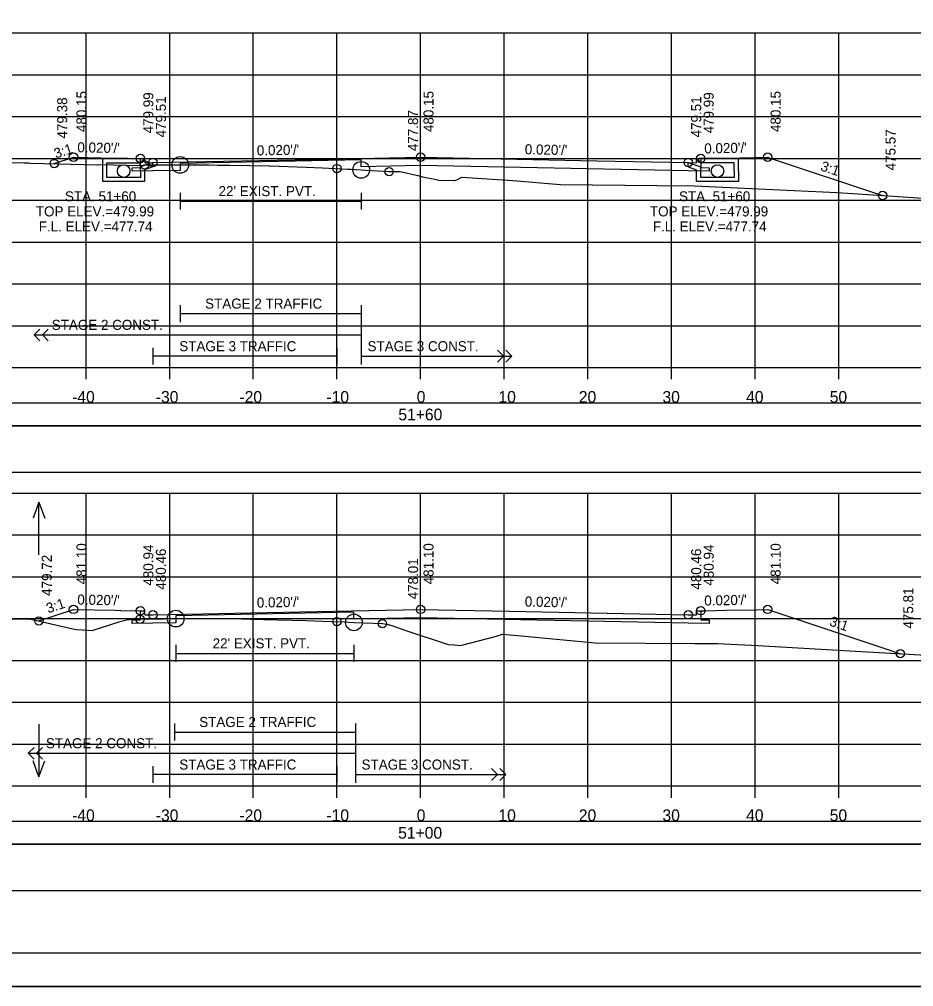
# Model space of a CAD drawing. Extents: x 1371057 to 1372761, y 380005 to 390517.
# Drawn here: x 1371512.9 to 1371619.8, y 383205.1 to 383320.8 of the extents above; entities that cross this region are included whole.
import ezdxf

# ---------------------------------------------------------------- set-up
doc = ezdxf.new("R2010")
doc.units = 0
for name, color, linetype in [('R_Alt Surface', 7, 'Continuous'), ('R_Axis', 7, 'Continuous'), ('R_Axis Annot', 7, 'Continuous'), ('R_Border', 7, 'Continuous'), ('R_Detour', 7, 'Continuous'), ('R_Dimension', 7, 'Continuous'), ('R_Exist Surface', 7, 'Continuous'), ('R_Fin Surface', 7, 'Continuous'), ('R_Grid', 7, 'Continuous'), ('R_No Plot', 7, 'Continuous'), ('R_Striping', 7, 'Continuous'), ('R_Water', 7, 'Continuous'), ('R_Water Annot', 7, 'Continuous'), ('R_Xsect Elev', 7, 'Continuous'), ('R_Xsect Slope', 7, 'Continuous')]:
    doc.layers.add(name, color=color, linetype=linetype)

msp = doc.modelspace()

# ---------------------------------------------------------------- linework, layer by layer
at = {"layer": 'R_Alt Surface'}
for points in [[(1371594.37, 383304.12), (1371594.37, 383303.04), (1371595.37, 383303.02), (1371595.37, 383302.59), (1371592.87, 383302.64), (1371560.87, 383303.28), (1371553.77, 383303.13), (1371553.77, 383303.96), (1371532.13, 383303.53), (1371532.13, 383302.7), (1371528.87, 383302.64), (1371526.37, 383302.59), (1371526.37, 383303.02), (1371527.37, 383303.04), (1371527.37, 383304.12)], [(1371594.37, 383304.12), (1371594.37, 383303.04), (1371595.37, 383303.02), (1371595.37, 383302.59), (1371592.87, 383302.64), (1371560.87, 383303.28), (1371553.77, 383303.13), (1371553.77, 383303.96), (1371532.13, 383303.53), (1371532.13, 383302.7), (1371528.87, 383302.64), (1371526.37, 383302.59), (1371526.37, 383303.02), (1371527.37, 383303.04), (1371527.37, 383304.12)], [(1371532.13, 383300.02), (1371532.13, 383298.02)], [(1371553.77, 383300.02), (1371553.77, 383298.02)], [(1371532.13, 383299.02), (1371553.77, 383299.02)], [(1371594.37, 383250.07), (1371594.37, 383248.99), (1371595.37, 383248.97), (1371595.37, 383248.54), (1371592.87, 383248.59), (1371560.87, 383249.23), (1371552.9, 383249.07), (1371552.9, 383249.9), (1371531.6, 383249.47), (1371531.6, 383248.64), (1371528.87, 383248.59), (1371526.37, 383248.54), (1371526.37, 383248.97), (1371527.37, 383248.99), (1371527.37, 383250.07)], [(1371594.37, 383250.07), (1371594.37, 383248.99), (1371595.37, 383248.97), (1371595.37, 383248.54), (1371592.87, 383248.59), (1371560.87, 383249.23), (1371552.9, 383249.07), (1371552.9, 383249.9), (1371531.6, 383249.47), (1371531.6, 383248.64), (1371528.87, 383248.59), (1371526.37, 383248.54), (1371526.37, 383248.97), (1371527.37, 383248.99), (1371527.37, 383250.07)], [(1371531.6, 383245.98), (1371531.6, 383243.98)], [(1371531.6, 383244.98), (1371552.9, 383244.98)], [(1371552.9, 383245.98), (1371552.9, 383243.98)]]:
    msp.add_lwpolyline(points, dxfattribs=at)
at = {"layer": 'R_Axis'}
for p, q in [((1371410.87, 383279.13), (1371710.87, 383279.13)), ((1371520.87, 383277.73), (1371520.87, 383279.13)), ((1371530.87, 383277.73), (1371530.87, 383279.13)), ((1371540.87, 383277.73), (1371540.87, 383279.13)), ((1371550.87, 383277.73), (1371550.87, 383279.13)), ((1371560.87, 383277.73), (1371560.87, 383279.13)), ((1371570.87, 383277.73), (1371570.87, 383279.13)), ((1371580.87, 383277.73), (1371580.87, 383279.13)), ((1371590.87, 383277.73), (1371590.87, 383279.13)), ((1371600.87, 383277.73), (1371600.87, 383279.13)), ((1371610.87, 383277.73), (1371610.87, 383279.13)), ((1371410.87, 383229.13), (1371710.87, 383229.13)), ((1371520.87, 383227.73), (1371520.87, 383229.13)), ((1371530.87, 383227.73), (1371530.87, 383229.13)), ((1371540.87, 383227.73), (1371540.87, 383229.13)), ((1371550.87, 383227.73), (1371550.87, 383229.13)), ((1371560.87, 383227.73), (1371560.87, 383229.13)), ((1371570.87, 383227.73), (1371570.87, 383229.13)), ((1371580.87, 383227.73), (1371580.87, 383229.13)), ((1371590.87, 383227.73), (1371590.87, 383229.13)), ((1371600.87, 383227.73), (1371600.87, 383229.13)), ((1371610.87, 383227.73), (1371610.87, 383229.13))]:
    msp.add_line(p, q, dxfattribs=at)
at = {"layer": 'R_Border'}
msp.add_line((1371719.05, 383209.13), (1371402.87, 383209.13), dxfattribs=at)
at = {"layer": 'R_Detour'}
for points in [[(1371407.72, 383272.18), (1371714.03, 383272.18), (1371714.03, 383274.88), (1371407.72, 383274.88)], [(1371407.72, 383222.18), (1371714.03, 383222.18), (1371714.03, 383224.88), (1371407.72, 383224.88)]]:
    msp.add_lwpolyline(points, close=True, dxfattribs=at)
at = {"layer": 'R_Dimension'}
for points in [[(1371407.72, 383266.65), (1371714.03, 383266.65), (1371714.03, 383272.18), (1371407.72, 383272.18)], [(1371407.72, 383216.65), (1371714.03, 383216.65), (1371714.03, 383222.18), (1371407.72, 383222.18)]]:
    msp.add_lwpolyline(points, close=True, dxfattribs=at)
at = {"layer": 'R_Exist Surface'}
for points in [[(1371505.2, 383303.67), (1371513.47, 383303.61), (1371514.01, 383303.61), (1371514.21, 383303.58), (1371522.24, 383303.37), (1371522.33, 383303.38), (1371522.56, 383303.4), (1371527.33, 383303.27), (1371527.86, 383303.35), (1371529.69, 383303.36), (1371532.13, 383303.35), (1371532.15, 383303.35), (1371535.55, 383303.35), (1371536.64, 383303.34), (1371538.05, 383303.32), (1371542.75, 383303.23), (1371542.84, 383303.23), (1371547.2, 383303.07), (1371549.14, 383302.99), (1371552.12, 383302.86), (1371552.56, 383302.83), (1371553.77, 383302.76), (1371554.32, 383302.73), (1371557.11, 383302.55), (1371558.16, 383302.57), (1371558.41, 383302.56), (1371560.53, 383302.08), (1371561.25, 383301.9), (1371562.57, 383301.65), (1371563.04, 383301.53), (1371564.88, 383301.51), (1371564.98, 383301.51), (1371565.19, 383301.58), (1371565.82, 383301.88), (1371571.9, 383301.48), (1371577.58, 383301), (1371589.12, 383300.89), (1371593.63, 383300.86), (1371605.54, 383300.29), (1371610.69, 383300.05), (1371616.22, 383299.69), (1371629.19, 383298.82)], [(1371505.59, 383249.18), (1371514.27, 383249.06), (1371516.7, 383248.52), (1371519.63, 383247.82), (1371520.45, 383247.8), (1371521.62, 383247.72), (1371524.96, 383248.79), (1371525.9, 383249.03), (1371526.05, 383249.03), (1371527.31, 383249.06), (1371530.26, 383249.11), (1371531.6, 383249.13), (1371531.67, 383249.13), (1371532.56, 383249.13), (1371539.44, 383249.09), (1371540.54, 383249.08), (1371541.78, 383249.05), (1371542.09, 383249.04), (1371547.24, 383248.89), (1371549.14, 383248.84), (1371551.78, 383248.74), (1371552.28, 383248.72), (1371552.9, 383248.68), (1371554.07, 383248.64), (1371556.31, 383248.53), (1371556.99, 383248.42), (1371557.42, 383248.31), (1371558.98, 383247.77), (1371564.15, 383246.04), (1371564.91, 383245.99), (1371565.66, 383245.91), (1371569.96, 383247.05), (1371570.66, 383247.26), (1371572.91, 383247.09), (1371581.76, 383246.24), (1371593.67, 383246.16), (1371596.37, 383246.14), (1371601.18, 383245.91), (1371611.49, 383245.34), (1371622, 383244.72)]]:
    msp.add_lwpolyline(points, dxfattribs=at)
at = {"layer": 'R_Fin Surface'}
for points in [[(1371517.07, 383303.51), (1371519.37, 383304.27), (1371519.37, 383304.28), (1371519.38, 383304.27), (1371524.37, 383304.18), (1371525.85, 383304.15), (1371527.37, 383304.12), (1371527.87, 383304.12), (1371527.88, 383303.73), (1371527.88, 383303.62), (1371528.13, 383303.62), (1371528.87, 383303.64), (1371528.88, 383303.64), (1371547.95, 383304.02), (1371560.87, 383304.28), (1371560.95, 383304.27), (1371581.96, 383303.85), (1371592.87, 383303.64), (1371593.87, 383303.62), (1371593.87, 383304.12), (1371594.37, 383304.12), (1371595.7, 383304.14), (1371597.37, 383304.18), (1371597.37, 383304.18), (1371597.38, 383304.18), (1371602.37, 383304.28), (1371602.41, 383304.26), (1371616.11, 383299.7)], [(1371515.23, 383248.85), (1371519.37, 383250.23), (1371524.37, 383250.13), (1371525.02, 383250.12), (1371527.37, 383250.07), (1371527.69, 383250.07), (1371527.87, 383250.07), (1371527.87, 383249.77), (1371527.88, 383249.57), (1371528.87, 383249.59), (1371528.88, 383249.59), (1371546.45, 383249.94), (1371560.87, 383250.23), (1371560.87, 383250.23), (1371571.55, 383250.02), (1371592.86, 383249.59), (1371592.87, 383249.59), (1371593.86, 383249.57), (1371593.87, 383249.57), (1371593.87, 383250.07), (1371594.18, 383250.07), (1371594.37, 383250.07), (1371594.99, 383250.08), (1371597.37, 383250.13), (1371601.03, 383250.2), (1371602.37, 383250.23), (1371617.1, 383245.32), (1371618.23, 383244.94)]]:
    msp.add_lwpolyline(points, dxfattribs=at)
at = {"layer": 'R_Grid'}
for p, q in [((1371410.87, 383319.13), (1371710.87, 383319.13)), ((1371520.87, 383279.13), (1371520.87, 383319.13)), ((1371530.87, 383279.13), (1371530.87, 383319.13)), ((1371540.87, 383279.13), (1371540.87, 383319.13)), ((1371550.87, 383279.13), (1371550.87, 383319.13)), ((1371560.87, 383279.13), (1371560.87, 383319.13)), ((1371570.87, 383279.13), (1371570.87, 383319.13)), ((1371580.87, 383279.13), (1371580.87, 383319.13)), ((1371590.87, 383279.13), (1371590.87, 383319.13)), ((1371600.87, 383279.13), (1371600.87, 383319.13)), ((1371610.87, 383279.13), (1371610.87, 383319.13)), ((1371410.87, 383314.13), (1371710.87, 383314.13)), ((1371410.87, 383309.13), (1371710.87, 383309.13)), ((1371410.87, 383304.13), (1371710.87, 383304.13)), ((1371410.87, 383299.13), (1371710.87, 383299.13)), ((1371410.87, 383294.13), (1371710.87, 383294.13)), ((1371410.87, 383289.13), (1371710.87, 383289.13)), ((1371410.87, 383284.13), (1371710.87, 383284.13)), ((1371410.87, 383279.13), (1371710.87, 383279.13)), ((1371410.87, 383264.13), (1371710.87, 383264.13)), ((1371520.87, 383229.13), (1371520.87, 383264.13)), ((1371530.87, 383229.13), (1371530.87, 383264.13)), ((1371540.87, 383229.13), (1371540.87, 383264.13)), ((1371550.87, 383229.13), (1371550.87, 383264.13)), ((1371560.87, 383229.13), (1371560.87, 383264.13)), ((1371570.87, 383229.13), (1371570.87, 383264.13)), ((1371580.87, 383229.13), (1371580.87, 383264.13)), ((1371590.87, 383229.13), (1371590.87, 383264.13)), ((1371600.87, 383229.13), (1371600.87, 383264.13)), ((1371610.87, 383229.13), (1371610.87, 383264.13)), ((1371410.87, 383259.13), (1371710.87, 383259.13)), ((1371410.87, 383254.13), (1371710.87, 383254.13)), ((1371410.87, 383249.13), (1371710.87, 383249.13)), ((1371410.87, 383244.13), (1371710.87, 383244.13)), ((1371410.87, 383239.13), (1371710.87, 383239.13)), ((1371410.87, 383234.13), (1371710.87, 383234.13)), ((1371410.87, 383229.13), (1371710.87, 383229.13))]:
    msp.add_line(p, q, dxfattribs=at)
at = {"layer": 'R_No Plot'}
msp.add_line((1371390.47, 383205.15), (1371723.8, 383205.15), dxfattribs=at)
for points in [[(1371390.46, 383418.48), (1371723.8, 383418.48), (1371723.8, 383205.15), (1371390.46, 383205.15)], [(1371636.79, 383414.59), (1371656.41, 383414.59), (1371656.41, 383404.71), (1371672.52, 383404.71), (1371695.72, 383404.71), (1371695.84, 383376.55), (1371719.05, 383376.55), (1371719.05, 383209.13), (1371402.87, 383209.13), (1371402.87, 383414.59)]]:
    msp.add_lwpolyline(points, close=True, dxfattribs=at)
for centre, radius in [((1371517.07, 383303.51), 0.5), ((1371519.37, 383304.28), 0.5), ((1371527.37, 383304.12), 0.5), ((1371527.86, 383303.35), 0.5), ((1371528.87, 383303.64), 0.5), ((1371532.13, 383303.35), 1), ((1371560.87, 383304.28), 0.5), ((1371592.87, 383303.64), 0.5), ((1371594.37, 383304.12), 0.5), ((1371602.37, 383304.28), 0.5), ((1371550.87, 383302.92), 0.5), ((1371553.77, 383302.76), 1), ((1371557.11, 383302.55), 0.5), ((1371616.11, 383299.7), 0.5), ((1371519.37, 383250.23), 0.5), ((1371560.87, 383250.23), 0.5), ((1371602.37, 383250.23), 0.5), ((1371527.31, 383249.06), 0.5), ((1371527.37, 383250.07), 0.5), ((1371528.87, 383249.59), 0.5), ((1371531.6, 383249.13), 1), ((1371552.9, 383248.68), 1), ((1371592.87, 383249.59), 0.5), ((1371594.37, 383250.07), 0.5), ((1371515.23, 383248.85), 0.5), ((1371550.87, 383248.77), 0.5), ((1371556.31, 383248.53), 0.5), ((1371618.23, 383244.94), 0.5)]:
    msp.add_circle(centre, radius, dxfattribs=at)
at = {"layer": 'R_Striping'}
for p, q in [((1371532.13, 383286.58), (1371532.13, 383284.58)), ((1371553.77, 383286.58), (1371553.77, 383279.49)), ((1371532.13, 383285.58), (1371553.77, 383285.58)), ((1371514.65, 383283.04), (1371515.35, 383283.74)), ((1371514.65, 383283.04), (1371553.77, 383283.04)), ((1371515.35, 383282.33), (1371514.65, 383283.04)), ((1371515.65, 383283.04), (1371516.35, 383283.74)), ((1371516.35, 383282.33), (1371515.65, 383283.04)), ((1371528.87, 383281.49), (1371528.87, 383279.49)), ((1371550.87, 383281.49), (1371550.87, 383279.49)), ((1371570.77, 383280.49), (1371570.06, 383281.2)), ((1371571.77, 383280.49), (1371571.06, 383281.2)), ((1371550.87, 383280.49), (1371528.87, 383280.49)), ((1371553.77, 383280.49), (1371571.77, 383280.49)), ((1371553.8, 383280.49), (1371563.8, 383280.49)), ((1371570.06, 383279.79), (1371570.77, 383280.49)), ((1371571.06, 383279.79), (1371571.77, 383280.49)), ((1371531.43, 383236.58), (1371531.43, 383234.58)), ((1371553.07, 383236.58), (1371553.07, 383229.49)), ((1371531.43, 383235.58), (1371553.07, 383235.58)), ((1371513.94, 383233.04), (1371514.65, 383233.74)), ((1371514.94, 383233.04), (1371515.65, 383233.74)), ((1371513.94, 383233.04), (1371553.07, 383233.04)), ((1371514.65, 383232.33), (1371513.94, 383233.04)), ((1371515.65, 383232.33), (1371514.94, 383233.04)), ((1371528.87, 383231.49), (1371528.87, 383229.49)), ((1371550.87, 383231.49), (1371550.87, 383229.49)), ((1371570.07, 383230.49), (1371569.36, 383231.2)), ((1371571.07, 383230.49), (1371570.36, 383231.2)), ((1371550.87, 383230.49), (1371528.87, 383230.49)), ((1371553.07, 383230.49), (1371571.07, 383230.49)), ((1371553.1, 383230.49), (1371563.1, 383230.49)), ((1371569.36, 383229.79), (1371570.07, 383230.49)), ((1371570.36, 383229.79), (1371571.07, 383230.49))]:
    msp.add_line(p, q, dxfattribs=at)
at = {"layer": 'R_Water'}
for p, q in [((1371522.87, 383304.12), (1371527.62, 383304.12)), ((1371522.87, 383302.62), (1371522.87, 383304.12)), ((1371527.7, 383303.95), (1371527.37, 383303.62)), ((1371527.7, 383303.95), (1371527.62, 383304.12)), ((1371594.04, 383303.95), (1371594.12, 383304.11)), ((1371594.04, 383303.95), (1371594.37, 383303.61)), ((1371598.87, 383304.11), (1371594.12, 383304.11)), ((1371598.87, 383302.61), (1371598.87, 383304.11)), ((1371523.37, 383302.62), (1371523.37, 383303.62)), ((1371523.37, 383303.62), (1371527.37, 383303.62)), ((1371528.87, 383303.64), (1371527.37, 383303.12)), ((1371527.37, 383302.62), (1371527.37, 383303.12)), ((1371528.87, 383303.11), (1371527.87, 383302.76)), ((1371527.87, 383302.62), (1371527.87, 383302.76)), ((1371592.87, 383303.63), (1371594.37, 383303.11)), ((1371592.87, 383303.11), (1371593.87, 383302.76)), ((1371593.87, 383302.61), (1371593.87, 383302.76)), ((1371598.37, 383303.61), (1371594.37, 383303.61)), ((1371594.37, 383302.61), (1371594.37, 383303.11)), ((1371598.37, 383302.61), (1371598.37, 383303.61))]:
    msp.add_line(p, q, dxfattribs=at)
for points in [[(1371528.87, 383303.11), (1371528.87, 383303.64)], [(1371592.87, 383303.11), (1371592.87, 383303.63)], [(1371527.87, 383302.62), (1371527.87, 383301.37), (1371525.37, 383301.37), (1371522.87, 383301.37), (1371522.87, 383302.62)], [(1371527.37, 383302.62), (1371527.37, 383301.87), (1371525.37, 383301.87), (1371523.37, 383301.87), (1371523.37, 383302.62)], [(1371598.87, 383302.61), (1371598.87, 383301.37), (1371596.37, 383301.37), (1371593.87, 383301.37), (1371593.87, 383302.61)], [(1371598.37, 383302.61), (1371598.37, 383301.87), (1371596.37, 383301.87), (1371594.37, 383301.87), (1371594.37, 383302.61)]]:
    msp.add_lwpolyline(points, dxfattribs=at)
for centre in [(1371525.37, 383302.62), (1371596.37, 383302.62)]:
    msp.add_circle(centre, 0.75, dxfattribs=at)
at = {"layer": 'R_Water Annot'}
for p, q in [((1371515.23, 383263.05), (1371514.53, 383261.13)), ((1371515.23, 383256.77), (1371515.23, 383263.05)), ((1371515.23, 383263.05), (1371515.93, 383261.13)), ((1371515.23, 383236.51), (1371515.23, 383230.23)), ((1371515.23, 383230.23), (1371514.53, 383232.15)), ((1371515.23, 383230.23), (1371515.93, 383232.15))]:
    msp.add_line(p, q, dxfattribs=at)
at = {"layer": 'R_Xsect Elev'}
for p, q in [((1371560.87, 383302), (1371560.87, 383312)), ((1371560.87, 383247.14), (1371560.87, 383258.43))]:
    msp.add_line(p, q, dxfattribs=at)

# ---------------------------------------------------------------- texts
at = {"layer": 'R_Axis Annot'}
for s, p in [('-40', (1371519.21, 383274.93)), ('-30', (1371529.21, 383274.93)), ('-20', (1371539.21, 383274.93)), ('-10', (1371549.61, 383274.93)), ('0', (1371560.41, 383274.93)), ('10', (1371570.18, 383274.93)), ('20', (1371579.79, 383274.93)), ('30', (1371589.79, 383274.93)), ('40', (1371599.79, 383274.93)), ('50', (1371609.79, 383274.93)), ('51+60', (1371558.21, 383272.83)), ('-40', (1371519.21, 383224.93)), ('-30', (1371529.21, 383224.93)), ('-20', (1371539.21, 383224.93)), ('-10', (1371549.61, 383224.93)), ('0', (1371560.41, 383224.93)), ('10', (1371570.18, 383224.93)), ('20', (1371579.79, 383224.93)), ('30', (1371589.79, 383224.93)), ('40', (1371599.79, 383224.93)), ('50', (1371609.79, 383224.93)), ('51+00', (1371558.19, 383222.83))]:
    msp.add_text(s, height=1.4, dxfattribs=at).set_placement(p)
at = {"layer": 'R_Striping'}
for s, p in [('STAGE 2 TRAFFIC', (1371535.11, 383286.18)), ('STAGE 2 CONST.', (1371516.77, 383283.64)), ('STAGE 3 TRAFFIC', (1371532.02, 383281.09)), ('STAGE 3 CONST.', (1371554.53, 383281.09)), ('STAGE 2 TRAFFIC', (1371534.4, 383236.18)), ('STAGE 2 CONST.', (1371516.07, 383233.64)), ('STAGE 3 TRAFFIC', (1371532.02, 383231.09)), ('STAGE 3 CONST.', (1371553.82, 383231.09))]:
    msp.add_text(s, height=1.2, dxfattribs=at).set_placement(p)
at = {"layer": 'R_Water'}
for p in [(1371536.71, 383299.62), (1371536.01, 383245.58)]:
    msp.add_text("22' EXIST. PVT.", height=1.2, dxfattribs=at).set_placement(p)
at = {"layer": 'R_Water Annot'}
for s, p in [('STA. 51+60', (1371518.35, 383299)), ('STA. 51+60', (1371591.77, 383299)), ('TOP ELEV.=479.99', (1371514.87, 383297.2)), ('TOP ELEV.=479.99', (1371588.29, 383297.2)), ('F.L. ELEV.=477.74', (1371515.22, 383295.4)), ('F.L. ELEV.=477.74', (1371588.64, 383295.4))]:
    msp.add_text(s, height=1.2, dxfattribs=at).set_placement(p)
at = {"layer": 'R_Xsect Elev'}
for s, p in [('480.15', (1371520.92, 383307.28)), ('479.99', (1371528.92, 383307.12)), ('480.15', (1371562.42, 383307.28)), ('479.99', (1371595.92, 383307.12)), ('480.15', (1371603.92, 383307.28)), ('479.38', (1371518.62, 383306.51)), ('479.51', (1371530.42, 383306.64)), ('479.51', (1371594.42, 383306.64)), ('477.87', (1371560.57, 383305)), ('475.57', (1371617.66, 383302.7)), ('481.10', (1371520.92, 383253.23)), ('480.94', (1371528.92, 383253.07)), ('481.10', (1371562.42, 383253.23)), ('480.94', (1371595.92, 383253.07)), ('481.10', (1371603.92, 383253.23)), ('479.72', (1371516.78, 383251.85)), ('480.46', (1371530.42, 383252.59)), ('480.46', (1371594.42, 383252.59)), ('478.01', (1371560.57, 383251.43)), ('475.81', (1371619.78, 383247.94))]:
    msp.add_text(s, height=1.2, rotation=90, dxfattribs=at).set_placement(p)
at = {"layer": 'R_Xsect Slope'}
for s, rotation, p in [('3:1', 18.4461, (1371517.27, 383304.1)), ("0.020'/'", 358.8544, (1371519.82, 383304.87)), ("0.020'/'", 1.1457, (1371541.3, 383304.48)), ("0.020'/'", 358.8542, (1371573.32, 383304.63)), ("0.020'/'", 1.1456, (1371594.8, 383304.72)), ('3:1', 341.5637, (1371608.61, 383302.72)), ("0.020'/'", 358.8542, (1371519.82, 383250.82)), ("0.020'/'", 1.1458, (1371541.3, 383250.44)), ("0.020'/'", 358.8542, (1371573.32, 383250.58)), ("0.020'/'", 1.1459, (1371594.8, 383250.68)), ('3:1', 18.4255, (1371516.35, 383249.75)), ('3:1', 341.5658, (1371609.67, 383248.32))]:
    msp.add_text(s, height=1.2, rotation=rotation, dxfattribs=at).set_placement(p)

doc.saveas('drawing.dxf')
